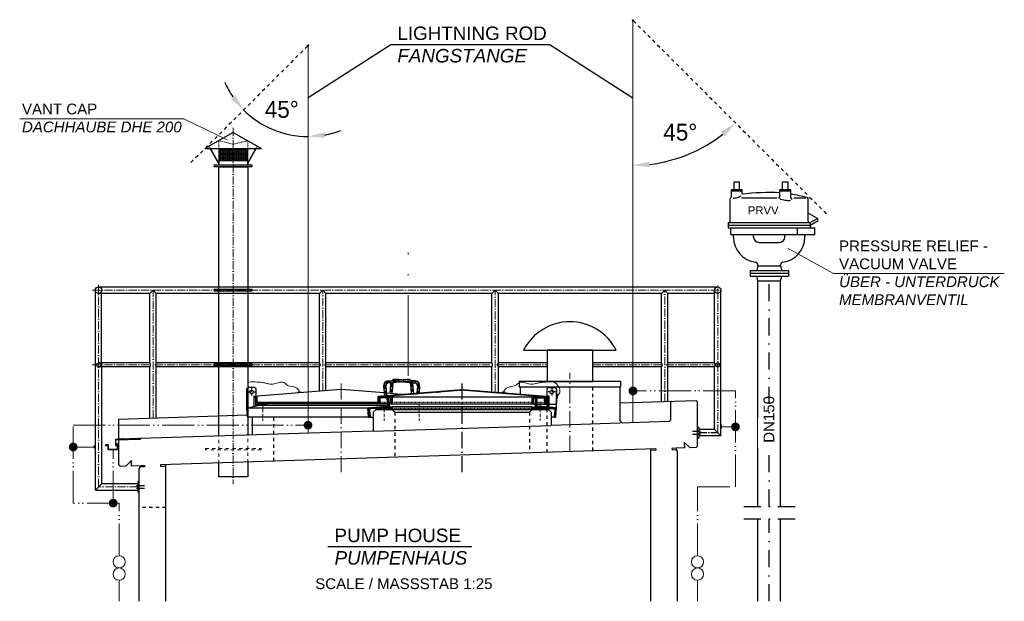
# Model space of a CAD drawing. Header units: millimetres. Extents: x 4747 to 1198744, y 17680 to 73179.
# Tile 267 of 377: x 15663 to 22975, y 68859 to 73179. Entities that reach past the tile are written whole.
import ezdxf

# ---------------------------------------------------------------- set-up
doc = ezdxf.new("R2010")
doc.units = ezdxf.units.MM
for name, pattern in [('ACAD_ISO05W100', [33, 24, -3, 0, -3, 0, -3]), ('ACAD_ISO10W100', [18, 12, -3, 0, -3]), ('DASHDOT', [25.4, 12.7, -6.35, 0, -6.35]), ('JIS_02_1.0', [2, 1, -1])]:
    doc.linetypes.add(name, pattern=pattern)
for name, color, linetype, lineweight in [('Bemaßung', 7, 'Continuous', 9), ('Beschriftung', 7, 'Continuous', 9), ('HO1N2-D50', 4, 'Continuous', 18), ('Mittellinien', 7, 'Continuous', 5), ('Trennstelle', 36, 'Continuous', 18), ('Verz. Rundstahl D_8mm', 6, 'ACAD_ISO05W100', 18)]:
    doc.layers.add(name, color=color, linetype=linetype, lineweight=lineweight)
doc.styles.add('LBB3.5M1000', font='isocp.shx', dxfattribs={"height": 3.5})
doc.dimstyles.new('DIN', dxfattribs={"dimtxt": 2.5, "dimasz": 2.5, "dimexe": 1.25, "dimexo": 0.625, "dimtad": 1, "dimtih": 1, "dimdec": 4, "dimdsep": 46, "dimlunit": 6, "dimtxsty": 'Standard', "dimcen": 2.5, "dimadec": 0, "dimazin": 0, "dimtfac": 1, "dimtdec": 4, "dimtmove": 0, "dimatfit": 3, "dimfxl": 0, "dimtvp": 1, "dimtolj": 1, "dimtzin": 0, "dimarcsym": 0})

# ---------------------------------------------------------------- blocks, each defined once
blk = doc.blocks.new('*D10')
at = {"layer": 'Bemaßung', "color": 0, "lineweight": -2, "transparency": 16777216}
blk.add_arc((20217.4, 73173.9), 1076.4, 276.6573, 308.3427, dxfattribs=at)
at = {"layer": 'Bemaßung', "color": 0, "transparency": 16777216}
for points in [[(20871.3, 72345.2), (20899, 72314.1), (20978.5, 72412.8)], [(20343.4, 72084), (20340.9, 72125.6), (20217.4, 72097.5)]]:
    blk.add_solid(points, dxfattribs=at)
at = {"layer": 'DEFPOINTS', "color": 0, "transparency": 16777216}
for p in [(20217.4, 73168.5), (20221.2, 73170.1), (20496, 72134.2), (21665.5, 71725.7), (20217.4, 70185.3)]:
    blk.add_point(p, dxfattribs=at)
at = {"layer": 'Bemaßung', "color": 0, "transparency": 16777216, "insert": (20568.8, 72343.2), "char_height": 125, "attachment_point": 5}
blk.add_mtext('\\A1;45°', dxfattribs=at)
blk = doc.blocks.new('*D11')
at = {"layer": 'Bemaßung', "color": 0, "lineweight": -2, "transparency": 16777216}
for start, end in [(203.7963, 214.39815), (225, 270), (280.60185, 291.2037)]:
    blk.add_arc((17804.2, 72987.4), 676.5, start, end, dxfattribs=at)
at = {"layer": 'Bemaßung', "color": 0, "transparency": 16777216}
for points in [[(17262, 72618.5), (17230, 72591.9), (17325.9, 72509)], [(17930.6, 72301.7), (17926.8, 72343.2), (17804.2, 72310.9)]]:
    blk.add_solid(points, dxfattribs=at)
at = {"layer": 'DEFPOINTS', "color": 0, "transparency": 16777216}
for p in [(17800.4, 72983.5), (17804.2, 72981.9), (17466, 72401.5), (16929.7, 72112.9), (17804.2, 70107.5)]:
    blk.add_point(p, dxfattribs=at)
at = {"layer": 'Bemaßung', "color": 0, "transparency": 16777216, "insert": (17609.2, 72512), "char_height": 125, "attachment_point": 5}
blk.add_mtext('\\A1;45°', dxfattribs=at)

msp = doc.modelspace()

# ---------------------------------------------------------------- hatches: boundary and pattern name
at = {"lineweight": 9}
h = msp.add_hatch(dxfattribs=at)
h.set_pattern_fill('NET', color=253, scale=3.010405)
h.set_pattern_definition([(0, (13898.244, 66900.891), (0, 9.558036), []), (90, (13898.244, 66900.891), (-9.558036, 6e-16), [])])
h.paths.add_polyline_path([(17356.10782, 72221.48431), (17142.00782, 72221.48431), (17142.00782, 72133.87604), (17356.10782, 72133.87604)])
h = msp.add_hatch()
h.set_pattern_fill('ANSI31', color=256)
h.set_pattern_definition([(45, (113211.0645, 124869.7124), (-2.24506403, 2.24506403), [])])
edge = h.paths.add_edge_path()
edge.add_line((18329.05782, 70374.56514), (18329.05782, 70336.87164))
edge.add_line((18329.05782, 70336.87164), (18324.05782, 70336.87164))
edge.add_line((18324.05782, 70336.87164), (18324.05782, 70374.94768))
edge.add_arc((18331.55782, 70374.94768), 7.5, 94.57392126, 180, ccw=False)
edge.add_line((18330.95973, 70382.42379), (18948.45973, 70431.82379))
edge.add_arc((18949.05782, 70424.34768), 7.5, 85.42607874, 94.57392126, ccw=False)
edge.add_line((18949.65591, 70431.82379), (19567.15591, 70382.42379))
edge.add_arc((19566.55782, 70374.94768), 7.5, 0, 85.42607874, ccw=False)
edge.add_line((19574.05782, 70374.94768), (19574.05782, 70336.87164))
edge.add_line((19574.05782, 70336.87164), (19569.05782, 70336.87164))
edge.add_line((19569.05782, 70336.87164), (19569.05782, 70374.56514))
edge.add_arc((19566.55782, 70374.56514), 2.5, 0, 85.389350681)
edge.add_line((19566.75878, 70377.05705), (18949.6607, 70426.82302))
edge.add_arc((18949.05782, 70419.34729), 7.5, 85.389350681, 94.610649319)
edge.add_line((18948.45494, 70426.82302), (18331.35686, 70377.05705))
edge.add_arc((18331.55782, 70374.56514), 2.5, 94.610649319, 180)
h = msp.add_hatch()
h.set_pattern_fill('ANSI31', color=256, angle=4.763641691)
h.set_pattern_definition([(49.7636417, (105918.2603, 132351.564), (-2.42375146, 2.05086662), [])])
edge = h.paths.add_edge_path()
edge.add_line((18397.41821, 70370.41489), (18402.89921, 70370.87164))
edge.add_line((18402.89921, 70370.87164), (18408.71239, 70301.11344))
edge.add_line((18408.71239, 70301.11344), (18271.18908, 70289.65316))
edge.add_arc((18272.10258, 70278.69116), 11, 94.763641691, 184.763641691)
edge.add_line((18261.14058, 70277.77766), (18264.87762, 70232.9331))
edge.add_arc((18259.39662, 70232.47635), 5.5, -85.236358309, 4.763641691, ccw=False)
edge.add_line((18259.85337, 70226.99535), (18254.37237, 70226.5386))
edge.add_line((18254.37237, 70226.5386), (18248.55919, 70296.2968))
edge.add_line((18248.55919, 70296.2968), (18386.0825, 70307.75708))
edge.add_arc((18385.169, 70318.71908), 11, 274.763641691, 364.763641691)
edge.add_line((18396.131, 70319.63258), (18392.39396, 70364.47714))
edge.add_arc((18397.87496, 70364.93389), 5.5, 94.763641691, 184.763641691, ccw=False)
h = msp.add_hatch()
h.set_pattern_fill('ANSI31', color=256, angle=90)
h.set_pattern_definition([(135, (111227.9217, 124869.7124), (-2.24506403, -2.24506403), [])])
edge = h.paths.add_edge_path()
edge.add_arc((18347.05782, 70362.37164), 8.5, 90, 176.37147033)
edge.add_line((18338.57486, 70362.90958), (18336.54198, 70330.85267))
edge.add_arc((18332.3005, 70331.12164), 4.25, 270, 356.37147033, ccw=False)
edge.add_line((18332.3005, 70326.87164), (18329.05782, 70326.87164))
edge.add_line((18329.05782, 70326.87164), (18329.05782, 70374.32164))
edge.add_arc((18331.60782, 70374.32164), 2.55, 90, 180, ccw=False)
edge.add_line((18331.60782, 70376.87164), (18426.50782, 70376.87164))
edge.add_arc((18426.50782, 70374.32164), 2.55, 0, 90, ccw=False)
edge.add_line((18429.05782, 70374.32164), (18429.05782, 70326.87164))
edge.add_line((18429.05782, 70326.87164), (18425.81513, 70326.87164))
edge.add_arc((18425.81513, 70331.12164), 4.25, 183.62852967, 270, ccw=False)
edge.add_line((18421.57365, 70330.85267), (18419.54078, 70362.90958))
edge.add_arc((18411.05782, 70362.37164), 8.5, 3.62852967, 90)
edge.add_line((18411.05782, 70370.87164), (18347.05782, 70370.87164))
h = msp.add_hatch()
h.set_pattern_fill('ANSI31', color=256, angle=90)
h.set_pattern_definition([(135, (112367.9217, 124869.7124), (-2.24506403, -2.24506403), [])])
edge = h.paths.add_edge_path()
edge.add_arc((19487.05782, 70362.37164), 8.5, 90, 176.37147033)
edge.add_line((19478.57486, 70362.90958), (19476.54198, 70330.85267))
edge.add_arc((19472.3005, 70331.12164), 4.25, 270, 356.37147033, ccw=False)
edge.add_line((19472.3005, 70326.87164), (19469.05782, 70326.87164))
edge.add_line((19469.05782, 70326.87164), (19469.05782, 70374.32164))
edge.add_arc((19471.60782, 70374.32164), 2.55, 90, 180, ccw=False)
edge.add_line((19471.60782, 70376.87164), (19566.50782, 70376.87164))
edge.add_arc((19566.50782, 70374.32164), 2.55, 0, 90, ccw=False)
edge.add_line((19569.05782, 70374.32164), (19569.05782, 70326.87164))
edge.add_line((19569.05782, 70326.87164), (19565.81513, 70326.87164))
edge.add_arc((19565.81513, 70331.12164), 4.25, 183.62852967, 270, ccw=False)
edge.add_line((19561.57365, 70330.85267), (19559.54078, 70362.90958))
edge.add_arc((19551.05782, 70362.37164), 8.5, 3.62852967, 90)
edge.add_line((19551.05782, 70370.87164), (19487.05782, 70370.87164))
h = msp.add_hatch()
h.set_pattern_fill('ANSI31', color=256, angle=-4.763641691)
h.set_pattern_definition([(40.2363583, (114986.073, 117101.0458), (-2.05086662, 2.42375146), [])])
edge = h.paths.add_edge_path()
edge.add_line((19500.69743, 70370.41489), (19495.21642, 70370.87164))
edge.add_line((19495.21642, 70370.87164), (19489.40324, 70301.11344))
edge.add_line((19489.40324, 70301.11344), (19626.92656, 70289.65316))
edge.add_arc((19626.01306, 70278.69116), 11, -4.763641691, 85.236358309, ccw=False)
edge.add_line((19636.97506, 70277.77766), (19633.23801, 70232.9331))
edge.add_arc((19638.71901, 70232.47635), 5.5, 175.236358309, 265.236358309)
edge.add_line((19638.26226, 70226.99535), (19643.74327, 70226.5386))
edge.add_line((19643.74327, 70226.5386), (19649.55645, 70296.2968))
edge.add_line((19649.55645, 70296.2968), (19512.03313, 70307.75708))
edge.add_arc((19512.94663, 70318.71908), 11, 175.236358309, 265.236358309, ccw=False)
edge.add_line((19501.98463, 70319.63258), (19505.72168, 70364.47714))
edge.add_arc((19500.24068, 70364.93389), 5.5, -4.763641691, 85.236358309)
h = msp.add_hatch()
h.set_pattern_fill('AR-SAND', color=256, scale=0.1)
h.set_pattern_definition([(37.5, (110769.336, 124861.6497), (-0.16000313, 4.89413237), [0, -3.8608, 0, -4.318, 0, -4.1275]), (7.5, (110769.336, 124861.65), (4.49523283, 7.168251), [0, -2.0828, 0, -3.4798, 0, -1.3335]), (327.5, (110766.212, 124861.6497), (7.9099237, 0.01437185), [0, -1.27, 0, -4.572, 0, -5.969]), (317.5, (110766.212, 124861.65), (7.63556452, 2.22929323), [0, -0.635, 0, -2.9972, 0, -3.429])])
h.paths.add_polyline_path([(18309.05782, 70282.80889), (18429.05782, 70282.80889), (18429.05782, 70302.80889), (18309.05782, 70292.80889)])
h = msp.add_hatch()
h.set_pattern_fill('AR-SAND', color=256, scale=0.1)
h.set_pattern_definition([(37.5, (111929.336, 124861.6497), (-0.16000313, 4.89413237), [0, -3.8608, 0, -4.318, 0, -4.1275]), (7.5, (111929.336, 124861.65), (4.49523283, 7.168251), [0, -2.0828, 0, -3.4798, 0, -1.3335]), (327.5, (111926.212, 124861.6497), (7.9099237, 0.01437185), [0, -1.27, 0, -4.572, 0, -5.969]), (317.5, (111926.212, 124861.65), (7.63556452, 2.22929323), [0, -0.635, 0, -2.9972, 0, -3.429])])
h.paths.add_polyline_path([(19469.05782, 70282.80889), (19589.05782, 70282.80889), (19589.05782, 70292.80889), (19469.05782, 70302.80889)])
at = {"layer": 'Verz. Rundstahl D_8mm', "ltscale": 10}
h = msp.add_hatch(color=256, dxfattribs=at)
h.dxf.hatch_style = 1
edge = h.paths.add_edge_path()
edge.add_arc((20217.35613, 70421.6506), 28.40085, 0, 360)
h = msp.add_hatch(color=256, dxfattribs=at)
h.dxf.hatch_style = 1
edge = h.paths.add_edge_path()
edge.add_arc((17804.21698, 70167.11405), 28.40085, 0, 360)
h = msp.add_hatch(color=256, dxfattribs=at)
h.dxf.hatch_style = 1
edge = h.paths.add_edge_path()
edge.add_arc((20978.83187, 70154.35804), 28.40085, 0, 360)
h = msp.add_hatch(color=256, dxfattribs=at)
h.dxf.hatch_style = 1
edge = h.paths.add_edge_path()
edge.add_arc((16059.98227, 70004.79295), 28.40085, 0, 360)
h = msp.add_hatch(color=256, dxfattribs=at)
h.dxf.hatch_style = 1
edge = h.paths.add_edge_path()
edge.add_arc((16357.06216, 69587.9353), 28.40085, 0, 360)

# ---------------------------------------------------------------- linework, layer by layer
at = {"linetype": 'JIS_02_1.0', "ltscale": 25}
for p, q in [((17800.36869, 72983.52353), (16929.74379, 72112.89863)), ((19579.05782, 69964.63851), (19579.05782, 70452.50331)), ((19919.05782, 69975.60735), (19919.05782, 70452.50331)), ((17549.05782, 69899.14805), (17549.05782, 70226.5386)), ((18449.05782, 70262.80889), (18449.05782, 69928.18323)), ((19449.05782, 70262.80889), (19449.05782, 69960.44454)), ((16749.05782, 69556.20936), (16549.05782, 69556.20936))]:
    msp.add_line(p, q, dxfattribs=at)
for p, q in [((18418.66287, 72992.81686), (17804.21698, 72598.80302)), ((19602.91024, 72992.81686), (18418.66287, 72992.81686)), ((19602.91024, 72992.81686), (20217.35613, 72598.80302)), ((17249.05782, 72341.90051), (17038.32947, 72221.48431)), ((17249.05782, 72341.90051), (17459.78616, 72221.48431)), ((17038.32947, 72221.48431), (17459.78616, 72221.48431)), ((17140.20157, 72113.29698), (17078.38024, 72221.48431)), ((17142.00782, 72113.66501), (17080.39679, 72221.48431)), ((17142.00782, 72221.48431), (17142.00782, 72101.06811)), ((17356.10782, 72101.06811), (17356.10782, 72221.48431)), ((17356.10782, 72113.66501), (17417.71885, 72221.48431)), ((17357.91406, 72113.29698), (17419.73539, 72221.48431)), ((17140.20157, 72113.29698), (17140.20157, 72101.06811)), ((17142.00782, 72133.87604), (17356.10782, 72133.87604)), ((17357.91406, 72113.29698), (17357.91406, 72101.06811)), ((20969.05842, 71975.20736), (21009.05812, 71975.20736)), ((20969.05842, 71915.20736), (20969.05842, 71975.20736)), ((21009.05812, 71915.20736), (21009.05812, 71975.20736)), ((21329.05762, 71975.20736), (21369.05812, 71975.20736)), ((21329.05762, 71915.20736), (21329.05762, 71975.20736)), ((21369.05812, 71915.20736), (21369.05812, 71975.20736)), ((21029.05842, 71915.20736), (20949.05882, 71915.20736)), ((20949.05882, 71859.05266), (20949.05882, 71915.20736)), ((21029.05842, 71905.20766), (20949.05882, 71905.20766)), ((21029.05842, 71882.46166), (21029.05842, 71915.20736)), ((21309.05812, 71867.02966), (21309.05812, 71915.20736)), ((21389.05762, 71915.20736), (21309.05812, 71915.20736)), ((21389.05762, 71905.20766), (21309.05812, 71905.20766)), ((21389.05762, 71858.62896), (21389.05762, 71915.20736)), ((20939.05842, 71682.70816), (20939.05842, 71848.36366)), ((21022.23862, 71855.20816), (21284.91342, 71855.20816)), ((21411.39782, 71855.20816), (21499.96842, 71855.20816)), ((21519.05742, 71682.70816), (21519.05742, 71848.36366)), ((21587.09812, 71703.33166), (21519.05742, 71742.61516)), ((20924.05842, 71672.70836), (20924.05842, 71632.70866)), ((20924.05842, 71672.70836), (21534.05742, 71672.70836)), ((21534.05742, 71672.70836), (21587.09812, 71703.33166)), ((21534.05742, 71652.70816), (21593.59312, 71687.08136)), ((21534.05742, 71672.70836), (21534.05742, 71632.70866)), ((21593.59312, 71687.08136), (21587.09812, 71703.33166)), ((20924.05842, 71652.70816), (21534.05742, 71652.70816)), ((20924.05842, 71632.70866), (21567.39942, 71632.70866)), ((20944.05862, 71582.70836), (20944.05862, 71632.70866)), ((21436.62862, 71632.70866), (21436.62862, 71582.70836)), ((21567.39942, 71582.70836), (21567.39942, 71632.70866)), ((20944.05862, 71582.70836), (21567.39942, 71582.70836)), ((20963.50842, 71564.20896), (20963.50842, 71572.70866)), ((21113.50842, 71564.20896), (21113.50842, 71582.70836)), ((21152.50842, 71525.20896), (21305.60742, 71525.20896)), ((21344.60742, 71564.20896), (21344.60742, 71582.70836)), ((21494.60742, 71564.20896), (21494.60742, 71572.70866)), ((21086.55862, 71317.20916), (21086.55782, 71273.20966)), ((21086.55862, 71317.20916), (21371.55782, 71317.20916)), ((21144.90782, 71350.20916), (21136.06542, 71317.20916)), ((21144.90782, 71350.20916), (21144.90782, 71357.03936)), ((21144.90782, 71350.20916), (21313.20782, 71350.20916)), ((21313.20782, 71350.20916), (21313.20782, 71357.03936)), ((21313.20782, 71350.20916), (21322.04962, 71317.20916)), ((21371.55782, 71317.20916), (21371.55712, 71273.20966)), ((21086.55782, 71295.20936), (21371.55712, 71295.20936)), ((21086.55782, 71273.20966), (21371.55712, 71273.20966)), ((21144.90782, 71240.20966), (21136.06542, 71273.20966)), ((21144.90782, 71240.20966), (21313.20782, 71240.20966)), ((21313.20782, 71240.20966), (21322.04962, 71273.20966)), ((16224.66857, 69685.14102), (16224.66857, 71169.85974)), ((16248.81857, 71194.00974), (20846.58261, 71194.00974)), ((16271.42379, 70629.80974), (16271.42379, 71169.85974)), ((16629.16705, 71145.70974), (16653.31705, 71169.85974)), ((16653.31705, 71169.85974), (16677.46705, 71145.70974)), ((17889.16705, 71145.70974), (17913.31705, 71169.85974)), ((17913.31705, 71169.85974), (17937.46705, 71145.70974)), ((19169.16705, 71145.70974), (19193.31705, 71169.85974)), ((19193.31705, 71169.85974), (19217.46705, 71145.70974)), ((20429.16705, 71145.70974), (20453.31705, 71169.85974)), ((20453.31705, 71169.85974), (20477.46705, 71145.70974)), ((20822.43261, 70629.80974), (20822.43261, 71169.85974)), ((20870.73261, 70087.30922), (20870.73261, 71169.85974)), ((16629.16705, 71145.70974), (16248.81857, 71145.70974)), ((16629.16705, 70629.80974), (16629.16705, 71145.70974)), ((17889.16705, 71145.70974), (16677.46705, 71145.70974)), ((16677.46705, 70629.80974), (16677.46705, 71145.70974)), ((17889.16705, 70629.80974), (17889.16705, 71145.70974)), ((19169.16705, 71145.70974), (17937.46705, 71145.70974)), ((17937.46705, 70629.80974), (17937.46705, 71145.70974)), ((19169.16705, 70629.80974), (19169.16705, 71145.70974)), ((20429.16705, 71145.70974), (19217.46705, 71145.70974)), ((19217.46705, 70629.80974), (19217.46705, 71145.70974)), ((20429.16705, 70629.80974), (20429.16705, 71145.70974)), ((20822.43261, 71145.70974), (20477.46705, 71145.70974)), ((20477.46705, 70629.80974), (20477.46705, 71145.70974)), ((19404.47806, 70723.42173), (20093.63758, 70723.42173)), ((16629.16705, 70629.80974), (16249.85167, 70629.80974)), ((16629.16705, 70599.90974), (16249.85167, 70599.90974)), ((16272.96857, 69733.44102), (16272.96857, 70599.90974)), ((16629.16705, 70219.65327), (16629.16705, 70599.90974)), ((17889.16705, 70629.80974), (16677.46705, 70629.80974)), ((17889.16705, 70599.90974), (16677.46705, 70599.90974)), ((16677.46705, 70221.21149), (16677.46705, 70599.90974)), ((17889.16705, 70419.08038), (17889.16705, 70599.90974)), ((19169.16705, 70629.80974), (17937.46705, 70629.80974)), ((19169.16705, 70599.90974), (17937.46705, 70599.90974)), ((17937.46705, 70422.94438), (17937.46705, 70599.90974)), ((19169.16705, 70414.2629), (19169.16705, 70599.90974)), ((19579.05782, 70629.80974), (19217.46705, 70629.80974)), ((19579.05782, 70599.90974), (19217.46705, 70599.90974)), ((19217.46705, 70410.3989), (19217.46705, 70599.90974)), ((20429.16705, 70629.80974), (19919.05782, 70629.80974)), ((20429.16705, 70599.90974), (19919.05782, 70599.90974)), ((20429.16705, 70342.24623), (20429.16705, 70599.90974)), ((20822.43261, 70629.80974), (20477.46705, 70629.80974)), ((20822.43261, 70599.90974), (20477.46705, 70599.90974)), ((20477.46705, 70343.80445), (20477.46705, 70599.90974)), ((20822.43261, 70135.60922), (20822.43261, 70599.90974)), ((18398.35616, 70496.16056), (18541.89756, 70507.64387)), ((18543.17348, 70491.69482), (18399.63208, 70480.21151)), ((18543.17348, 70491.69482), (18399.63208, 70480.21151)), ((18499.05782, 70504.21669), (18456.21807, 70507.64387)), ((18599.75947, 70496.16056), (18568.70868, 70498.64462)), ((17349.05782, 70436.87164), (17359.05782, 70446.87164)), ((17349.05782, 70296.33835), (17349.05782, 70436.87164)), ((17409.05782, 70446.87164), (17359.05782, 70446.87164)), ((17409.05782, 70446.87164), (17419.05782, 70436.87164)), ((17419.05782, 70310.9631), (17419.05782, 70436.87164)), ((18048.45973, 70431.82379), (17430.95973, 70382.42379)), ((18369.43467, 70406.24149), (18049.65591, 70431.82379)), ((18365.34164, 70457.40438), (18371.08329, 70385.63368)), ((18381.29068, 70458.6803), (18387.03234, 70386.9096)), ((18417.4619, 70474.62935), (18411.72024, 70402.85865)), ((18433.41094, 70473.35342), (18427.66928, 70401.58272)), ((18499.05782, 70488.16557), (18561.17509, 70483.19619)), ((18499.05782, 70488.16557), (18561.17509, 70483.19619)), ((18564.70469, 70473.35342), (18570.44635, 70401.58272)), ((18579.35649, 70481.74168), (18598.48355, 70480.21151)), ((18579.35649, 70481.74168), (18598.48355, 70480.21151)), ((18580.65374, 70474.62935), (18586.3954, 70402.85865)), ((18616.82495, 70458.6803), (18612.52646, 70404.94913)), ((18632.774, 70457.40438), (18628.68096, 70406.24149)), ((19379.05782, 70452.50331), (19379.05782, 70397.47164)), ((19589.05782, 70446.87164), (19579.05782, 70436.87164)), ((19579.05782, 70302.17169), (19579.05782, 70436.87164)), ((19589.05782, 70446.87164), (19639.05782, 70446.87164)), ((19649.05782, 70436.87164), (19639.05782, 70446.87164)), ((19649.05782, 70296.33835), (19649.05782, 70436.87164)), ((20119.05782, 70452.50331), (20119.05782, 70202.80889)), ((17413.05782, 70371.87164), (17403.05782, 70371.87164)), ((17419.05782, 70370.87164), (17424.05782, 70370.87164)), ((17424.05782, 70374.94768), (17424.05782, 70336.87164)), ((18426.50782, 70376.87164), (19471.60782, 70376.87164)), ((19579.05782, 70370.87164), (19574.05782, 70370.87164)), ((19585.05782, 70371.87164), (19595.05782, 70371.87164)), ((20119.05782, 70332.2417), (20686.58714, 70350.55094)), ((20506.77429, 70344.74994), (20496.58261, 70334.55827)), ((20686.58714, 70350.55094), (20696.58261, 70340.55547)), ((17348.55919, 70296.2968), (17495.52775, 70326.87164)), ((17348.55919, 70296.2968), (18248.55919, 70296.2968)), ((17354.37237, 70226.5386), (17348.55919, 70296.2968)), ((17424.05782, 70336.87164), (18324.05782, 70336.87164)), ((17429.05782, 70336.87164), (17429.05782, 70326.87164)), ((18395.52775, 70326.87164), (17429.05782, 70326.87164)), ((17429.05782, 70326.87164), (17432.3005, 70326.87164)), ((18387.51442, 70312.21095), (17440.44088, 70312.21095)), ((18309.05782, 70282.80889), (18289.05782, 70262.80889)), ((18309.05782, 70282.80889), (19589.05782, 70282.80889)), ((18406.56588, 70326.87164), (19478.74273, 70326.87164)), ((18429.05782, 70282.80889), (18449.05782, 70262.80889)), ((19469.05782, 70282.80889), (19449.05782, 70262.80889)), ((19502.58789, 70326.87164), (19569.05782, 70326.87164)), ((19589.05782, 70282.80889), (19609.05782, 70262.80889)), ((20496.58261, 70334.55827), (20496.58261, 70204.34311)), ((20696.58261, 70010.69652), (20696.58261, 70340.55547)), ((16398.81857, 70212.22192), (17353.00016, 70243.00507)), ((16398.81857, 70065.14545), (16398.81857, 70212.22192)), ((18254.37237, 70226.5386), (17354.37237, 70226.5386)), ((17389.05782, 70226.5386), (17389.05782, 70093.05794)), ((18254.37237, 70226.5386), (18289.05782, 70226.5386)), ((18289.05782, 70262.80889), (18289.05782, 70123.12547)), ((18449.05782, 70262.80889), (19449.05782, 70262.80889)), ((19609.05782, 70262.80889), (19609.05782, 70165.7104)), ((19643.74327, 70226.5386), (19609.05782, 70226.5386)), ((20119.05782, 70202.80889), (20139.05782, 70182.80889)), ((20496.58261, 70204.34311), (20486.24925, 70194.00974)), ((18289.05782, 70123.12547), (19609.05782, 70165.7104)), ((20486.24925, 70194.00974), (19609.05782, 70165.7104)), ((20696.58261, 70151.45922), (20706.58261, 70151.45922)), ((20706.58261, 70151.45922), (20706.58261, 70071.45922)), ((20822.43261, 70135.60922), (20706.58261, 70135.60922)), ((20822.43261, 70135.60922), (20870.73261, 70087.30922)), ((16398.81857, 70052.13868), (16408.49093, 70062.45593)), ((16398.81857, 70052.13868), (16398.81857, 70062.14389)), ((18289.05782, 70123.12547), (16402.68691, 70062.26868)), ((16428.5818, 70063.10409), (16428.48506, 70066.10253)), ((16430.19396, 70059.65162), (16429.87134, 70069.65173)), ((16431.58024, 70063.20082), (16431.4835, 70066.19926)), ((16490.08387, 70065.08822), (16489.98713, 70068.08666)), ((16491.69603, 70061.63575), (16491.37341, 70071.63586)), ((16493.08231, 70065.18496), (16492.98557, 70068.1834)), ((16549.40303, 70067.00194), (16549.3063, 70070.00038)), ((16551.01519, 70063.54947), (16550.69257, 70073.54958)), ((16552.40147, 70067.09867), (16552.30474, 70070.09711)), ((20706.58261, 70071.45922), (20696.58261, 70071.45922)), ((20870.73261, 70087.30922), (20706.58261, 70087.30922)), ((16398.81857, 69872.04504), (16398.81857, 70052.13868)), ((20387.06626, 69990.70591), (16708.97982, 69872.04604)), ((20349.05782, 68858.61011), (20349.05782, 69989.47971)), ((20387.3887, 69980.71111), (20349.05782, 69979.47451)), ((20387.06626, 69990.70591), (20387.3887, 69980.71111)), ((20536.98826, 69995.54259), (20507.00386, 69994.57526)), ((20507.00386, 69994.57526), (20507.3263, 69984.58046)), ((20507.3263, 69984.58046), (20537.3107, 69985.54779)), ((20601.95446, 69997.63849), (20536.98826, 69995.54259)), ((20536.98826, 69995.54259), (20537.3107, 69985.54779)), ((20549.05782, 69974.53494), (20537.3107, 69985.54779)), ((20601.95446, 69997.63849), (20600.66468, 70037.61769)), ((20600.66468, 70037.61769), (20641.93366, 69998.92827)), ((20686.91026, 70000.37927), (20641.93366, 69998.92827)), ((20696.58261, 70010.69652), (20686.91026, 70000.37927)), ((20549.05782, 68858.61011), (20549.05782, 69974.53494)), ((16398.81857, 69872.04504), (16409.13582, 69862.37268)), ((16409.13582, 69862.37268), (16454.11242, 69863.82368)), ((16492.80184, 69905.09267), (16454.11242, 69863.82368)), ((16494.09162, 69865.11347), (16492.80184, 69905.09267)), ((16494.09162, 69865.11347), (16559.05782, 69867.20936)), ((16549.05782, 69846.20388), (16559.38026, 69857.21456)), ((16549.05782, 68858.61011), (16549.05782, 69846.20388)), ((16559.05782, 69867.20936), (16589.04222, 69868.1767)), ((16559.05782, 69867.20936), (16559.38026, 69857.21456)), ((16589.36466, 69858.1819), (16559.38026, 69857.21456)), ((16589.04222, 69868.1767), (16589.36466, 69858.1819)), ((16708.97982, 69872.04604), (16709.30226, 69862.05124)), ((16709.30226, 69862.05124), (16749.05782, 69863.33381)), ((16749.05782, 68858.61011), (16749.05782, 69873.33901)), ((16272.96857, 69733.44102), (16224.66857, 69685.14102)), ((16272.96857, 69733.44102), (16539.05782, 69733.44102)), ((16549.05782, 69749.29102), (16539.05782, 69749.29102)), ((16539.05782, 69749.29102), (16539.05782, 69669.29102)), ((16224.66857, 69685.14102), (16539.05782, 69685.14102)), ((16549.05782, 69669.29102), (16539.05782, 69669.29102)), ((21144.90782, 68858.61011), (21144.90782, 69470.74509)), ((21313.20782, 68858.61011), (21313.20782, 69470.74509)), ((19021.89317, 69262.39812), (17952.1632, 69262.39812))]:
    msp.add_line(p, q)
at = {"linetype": 'ACAD_ISO10W100', "lineweight": 18, "ltscale": 5}
msp.add_line((17249.05782, 72375.41861), (17249.05782, 69729.21395), dxfattribs=at)
at = {"linetype": 'JIS_02_1.0', "lineweight": 18, "ltscale": 5}
for p, q in [((17142.00782, 72221.48431), (17142.00782, 72280.72908)), ((17142.00782, 72280.72908), (17249.05782, 72253.46017)), ((17249.05782, 72253.46017), (17356.10782, 72280.72908)), ((17356.10782, 72221.48431), (17356.10782, 72280.72908)), ((17041.9105, 72221.48431), (17041.02901, 72223.02691)), ((17069.40307, 72237.19436), (17041.9105, 72221.48431)), ((17078.38024, 72221.48431), (17069.33312, 72237.15438)), ((17080.39679, 72221.48431), (17070.04175, 72239.60562)), ((17417.71885, 72221.48431), (17428.07388, 72239.60562)), ((17419.73539, 72221.48431), (17428.78251, 72237.15438)), ((17428.71256, 72237.19436), (17456.20514, 72221.48431)), ((17456.20514, 72221.48431), (17457.08662, 72223.02691))]:
    msp.add_line(p, q, dxfattribs=at)
at = {"linetype": 'Continuous', "ltscale": 10}
for p, q in [((21144.90782, 69563.45244), (21144.90782, 71240.20966)), ((21313.20782, 69563.45244), (21313.20782, 71240.20966))]:
    msp.add_line(p, q, dxfattribs=at)
at = {"linetype": 'DASHDOT', "ltscale": 10}
for p, q in [((21229.05782, 69563.45244), (21229.05782, 71295.20936)), ((21039.74063, 69563.45244), (21421.65398, 69563.45244)), ((21039.74063, 69470.74509), (21421.65398, 69470.74509)), ((21229.05782, 68858.61011), (21229.05782, 69470.74509))]:
    msp.add_line(p, q, dxfattribs=at)
at = {"linetype": 'ACAD_ISO10W100', "ltscale": 2}
for p, q in [((18398.99412, 70488.18604), (18542.53552, 70499.66935)), ((17384.05782, 70440.76427), (17384.05782, 70387.97902)), ((18373.31616, 70458.04234), (18379.05782, 70386.27164)), ((18425.43642, 70473.99139), (18419.69476, 70402.22069)), ((18572.67922, 70473.99139), (18578.42087, 70402.22069)), ((18599.12151, 70488.18604), (18575.77287, 70490.05393)), ((18624.79947, 70458.04234), (18620.60371, 70405.59531)), ((19614.05782, 70440.76427), (19614.05782, 70387.97902)), ((17357.66519, 70414.37164), (17410.45044, 70414.37164)), ((19640.45044, 70414.37164), (19587.66519, 70414.37164))]:
    msp.add_line(p, q, dxfattribs=at)
at = {"linetype": 'ACAD_ISO10W100', "ltscale": 10}
msp.add_line((18949.05782, 69817.35932), (18949.05782, 70478.80889), dxfattribs=at)
at = {"linetype": 'JIS_02_1.0', "ltscale": 2.5}
for p, q in [((19574.05782, 70370.87164), (19551.05782, 70370.87164)), ((19491.04976, 70320.87164), (19502.08789, 70320.87164))]:
    msp.add_line(p, q, dxfattribs=at)
at = {"linetype": 'JIS_02_1.0', "ltscale": 5}
for p, q in [((18309.05782, 70292.80889), (19589.05782, 70292.80889)), ((18329.05782, 70336.87164), (19569.05782, 70336.87164))]:
    msp.add_line(p, q, dxfattribs=at)
at = {"linetype": 'JIS_02_1.0', "lineweight": 18, "ltscale": 25}
for p, q in [((17142.00782, 69882.78996), (17142.00782, 70082.89401)), ((17356.21179, 69889.70046), (17356.10782, 70089.80116))]:
    msp.add_line(p, q, dxfattribs=at)
at = {"linetype": 'ACAD_ISO10W100', "ltscale": 5}
for p, q in [((20659.44386, 70121.45922), (20718.50501, 70121.45922)), ((20659.44386, 70101.45922), (20718.50501, 70101.45922)), ((20706.58261, 70111.45922), (20846.58261, 70111.45922)), ((16530.07891, 69719.29102), (16589.14006, 69719.29102)), ((16530.07891, 69699.29102), (16589.14006, 69699.29102))]:
    msp.add_line(p, q, dxfattribs=at)
for points in [[(17110.57919, 72101.06811), (17387.53644, 72101.06811), (17387.53644, 72086.01609), (17110.57919, 72086.01609), (17110.57919, 72101.06811)], [(17142.00782, 71177.38575), (17142.00782, 72086.01609), (17356.10782, 72086.01609), (17356.10782, 71177.38575)], [(17110.57919, 71177.38575), (17387.53644, 71177.38575), (17387.53644, 71162.33373), (17110.57919, 71162.33373), (17110.57919, 71177.38575)], [(17142.00782, 70622.38575), (17142.00782, 71162.33373)], [(17356.10782, 71162.33373), (17356.10782, 70622.38575)], [(17110.57919, 70622.38575), (17387.53644, 70622.38575), (17387.53644, 70607.33373), (17110.57919, 70607.33373), (17110.57919, 70622.38575)], [(17142.00782, 70082.89401), (17142.00782, 70607.33373)], [(17356.10782, 70607.33373), (17356.10782, 70089.80116)], [(17403.05782, 70307.63451), (17403.05782, 70381.87164), (17413.05782, 70381.87164), (17413.05782, 70309.71488)], [(18499.05782, 70395.87164), (18385.58918, 70404.94913)], [(19478.74273, 70360.7524), (19489.88685, 70370.87164), (19551.05782, 70370.87164)], [(19491.04976, 70320.87164), (19478.74273, 70320.87164), (19478.74273, 70360.7524)], [(17419.05782, 70320.87164), (17466.68667, 70320.87164)], [(19579.05782, 70320.87164), (19502.08789, 70320.87164)], [(16377.59759, 70019.30281), (16377.59759, 70058.45771), (16559.1537, 70064.31495), (16559.05697, 70067.31339), (16375.01744, 70061.37603), (16375.01744, 70016.60281), (16380.66716, 70016.62356), (16385.30425, 70025.30281), (16382.60425, 70025.30281), (16379.10425, 70019.30281), (16377.59525, 70019.30281)], [(17356.21179, 69889.70046), (17356.10782, 69782.78996), (17142.00782, 69782.78996), (17142.00782, 69882.78996)]]:
    msp.add_lwpolyline(points)
for points in [[(19579.05782, 70492.76261), (19919.05782, 70492.76261), (19919.05782, 70723.42173), (19579.05782, 70723.42173)], [(19371.94996, 70452.50331), (20126.16567, 70452.50331), (20126.16567, 70492.76261), (19371.94996, 70492.76261)], [(19585.05782, 70301.67169), (19595.05782, 70300.83835), (19595.05782, 70381.87164), (19585.05782, 70381.87164)], [(18309.05782, 70282.80889), (18429.05782, 70282.80889), (18429.05782, 70302.80889), (18309.05782, 70292.80889)], [(18429.05782, 70282.80889), (19469.05782, 70282.80889), (19469.05782, 70302.80889), (18429.05782, 70302.80889)], [(19589.05782, 70282.80889), (19469.05782, 70282.80889), (19469.05782, 70302.80889), (19589.05782, 70292.80889)], [(16387.99975, 69986.32526), (16319.39975, 69986.32526), (16319.39975, 70021.32526), (16301.99975, 70021.32526), (16301.99975, 70010.62526), (16302.69975, 70010.62526), (16302.69975, 70020.62526), (16318.69975, 70020.62526), (16318.69975, 69985.62526), (16388.69975, 69985.62526), (16388.69975, 70028.32526), (16377.99975, 70028.32526), (16377.99975, 70019.62526), (16378.69975, 70019.62526), (16378.69975, 70027.62526), (16387.99975, 70027.62526)]]:
    msp.add_lwpolyline(points, close=True)
for points in [[(18329.05782, 70374.56514), (18329.05782, 70336.87164), (18324.05782, 70336.87164), (18324.05782, 70374.94768, -0.3910205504), (18330.95973, 70382.42379), (18948.45973, 70431.82379, -0.039936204), (18949.65591, 70431.82379), (19567.15591, 70382.42379, -0.3910205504), (19574.05782, 70374.94768), (19574.05782, 70336.87164), (19569.05782, 70336.87164), (19569.05782, 70374.56514, 0.3908358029), (19566.75878, 70377.05705), (18949.6607, 70426.82302, 0.0402572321), (18948.45494, 70426.82302), (18331.35686, 70377.05705, 0.3908358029)], [(18397.41821, 70370.41489), (18402.89921, 70370.87164), (18408.71239, 70301.11344), (18271.18908, 70289.65316, 0.4142135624), (18261.14058, 70277.77766), (18264.87762, 70232.9331, -0.4142135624), (18259.85337, 70226.99535), (18254.37237, 70226.5386), (18248.55919, 70296.2968), (18386.0825, 70307.75708, 0.4142135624), (18396.131, 70319.63258), (18392.39396, 70364.47714, -0.4142135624)], [(18347.05782, 70370.87164, 0.3957840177), (18338.57486, 70362.90958), (18336.54198, 70330.85267, -0.3957840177), (18332.3005, 70326.87164), (18329.05782, 70326.87164), (18329.05782, 70374.32164, -0.4142135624), (18331.60782, 70376.87164), (18426.50782, 70376.87164, -0.4142135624), (18429.05782, 70374.32164), (18429.05782, 70326.87164), (18425.81513, 70326.87164, -0.3957840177), (18421.57365, 70330.85267), (18419.54078, 70362.90958, 0.3957840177), (18411.05782, 70370.87164)], [(19487.05782, 70370.87164, 0.3957840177), (19478.57486, 70362.90958), (19476.54198, 70330.85267, -0.3957840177), (19472.3005, 70326.87164), (19469.05782, 70326.87164), (19469.05782, 70374.32164, -0.4142135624), (19471.60782, 70376.87164), (19566.50782, 70376.87164, -0.4142135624), (19569.05782, 70374.32164), (19569.05782, 70326.87164), (19565.81513, 70326.87164, -0.3957840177), (19561.57365, 70330.85267), (19559.54078, 70362.90958, 0.3957840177), (19551.05782, 70370.87164)], [(19500.69743, 70370.41489), (19495.21642, 70370.87164), (19489.40324, 70301.11344), (19626.92656, 70289.65316, -0.4142135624), (19636.97506, 70277.77766), (19633.23801, 70232.9331, 0.4142135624), (19638.26226, 70226.99535), (19643.74327, 70226.5386), (19649.55645, 70296.2968), (19512.03313, 70307.75708, -0.4142135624), (19501.98463, 70319.63258), (19505.72168, 70364.47714, 0.4142135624)]]:
    msp.add_lwpolyline(points, format="xyb", close=True)
at = {"linetype": 'JIS_02_1.0', "ltscale": 2.5}
msp.add_lwpolyline([(19579.05782, 70364.87887), (19579.05782, 70364.87887), (19579.05782, 70436.87164), (19589.05782, 70446.87164), (19639.05782, 70446.87164), (19649.05782, 70436.87164), (19649.05782, 70330.87164), (19639.05782, 70320.87164), (19579.05782, 70320.87164)], dxfattribs=at)
at = {"linetype": 'JIS_02_1.0', "lineweight": 18, "ltscale": 25}
msp.add_lwpolyline([(17456.10782, 69984.52169), (17042.00782, 69984.52169), (17042.00782, 69994.52169), (17456.10782, 69994.52169)], close=True, dxfattribs=at)
for centre, radius in [((16248.81857, 71169.85974), 24.15), ((20846.58261, 71169.85974), 24.15), ((16248.81857, 70614.85974), 14.95), ((20846.58261, 70614.85974), 14.95), ((17384.05782, 70414.37164), 13.5), ((19614.05782, 70414.37164), 13.5)]:
    msp.add_circle(centre, radius)
for centre, radius, start, end in [((20949.05857, 71848.36387), 9.99997, 110.876047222, 180), ((21149.05807, 71323.95926), 571.24857, 110.494002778, 110.876047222), ((21296.841, 71867.02991), 12.21697, 280.415127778, 0), ((21402.41973, 71858.62893), 13.36197, 180, 257.127755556), ((21509.05717, 71848.36387), 9.99997, 0, 69.123952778), ((20929.05862, 71682.70837), 9.99997, 270, 0), ((21529.05712, 71682.70837), 9.99997, 180, 270), ((20953.50856, 71572.70864), 9.99998, 0, 90), ((21152.50806, 71564.20856), 188.99953, 180, 262.4115), ((21152.50806, 71564.20856), 38.9999, 180, 270), ((21305.60768, 71564.20856), 38.9999, 270, 0), ((21305.60768, 71564.20856), 188.99953, 277.5885, 0), ((21504.60718, 71572.70864), 9.99998, 90, 180), ((21124.90813, 71357.03949), 19.99995, 0, 82.4115), ((21333.20761, 71357.03949), 19.99995, 97.5885, 180), ((19749.05782, 70548.77039), 386.31374, 26.878315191, 153.121684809), ((16291.93486, 70614.85974), 24.15, 141.753380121, 218.246619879), ((16610.20076, 70614.85974), 24.15, 321.753380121, 38.246619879), ((16696.43334, 70614.85974), 24.15, 141.753380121, 218.246619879), ((17870.20076, 70614.85974), 24.15, 321.753380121, 38.246619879), ((17956.43334, 70614.85974), 24.15, 141.753380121, 218.246619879), ((19150.20076, 70614.85974), 24.15, 321.753380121, 38.246619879), ((19236.43334, 70614.85974), 24.15, 141.753380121, 218.246619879), ((20410.20076, 70614.85974), 24.15, 321.753380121, 38.246619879), ((20496.43334, 70614.85974), 24.15, 141.753380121, 218.246619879), ((20803.46633, 70614.85974), 24.15, 321.753380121, 38.246619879), ((18401.22699, 70460.27521), 36, 94.57392126, 184.57392126), ((18453.34725, 70471.75852), 36, 85.42607874, 131.682946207), ((18434.40776, 70473.27368), 20, 85.42607874, 87.160294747), ((18544.76839, 70471.75852), 36, 4.57392126, 94.57392126), ((18544.76839, 70471.75852), 20, 4.57392126, 94.57392126), ((18563.70788, 70473.27368), 20, 92.839705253, 94.57392126), ((18596.88865, 70460.27521), 36, 355.42607874, 85.42607874), ((18049.05782, 70419.34729), 7.5, 85.389350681, 94.610649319), ((18049.05782, 70424.34768), 7.5, 85.42607874, 94.57392126), ((18401.22699, 70460.27521), 20, 94.57392126, 184.57392126), ((18453.34725, 70471.75852), 36, 163.900279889, 175.42607874), ((18453.34725, 70471.75852), 20, 145.118324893, 175.42607874), ((18596.88865, 70460.27521), 20, 355.42607874, 85.42607874), ((17431.55782, 70374.94768), 7.5, 94.57392126, 180)]:
    msp.add_arc(centre, radius, start, end)
at = {"linetype": 'ACAD_ISO10W100', "ltscale": 2}
for centre, start, end in [((18544.76839, 70471.75852), 4.57392126, 94.57392126), ((18401.22699, 70460.27521), 94.57392126, 184.57392126), ((18453.34725, 70471.75852), 157.578820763, 175.42607874), ((18596.88865, 70460.27521), 355.42607874, 85.42607874)]:
    msp.add_arc(centre, 28, start, end, dxfattribs=at)
for centre, major_axis, ratio, start_param, end_param in [((21239.05807, 71323.95926), (-999.68604, 0), 0.5714279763, 4.6423097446, 4.9240310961), ((21211.61728, 71323.95926), (-844.69073, 0), 0.6762813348, 4.3480332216, 4.5007468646), ((20989.05847, 71870.7574), (39.9999, 11.70447), 0.2951871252, 3.8316477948, 5.5797715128), ((21347.81487, 71844.18396), (39.2529, -5.73399), 0.1368344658, 3.1415926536, 6.2831853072)]:
    msp.add_ellipse(centre, major_axis=major_axis, ratio=ratio, start_param=start_param, end_param=end_param)
at = {"layer": 'Bemaßung', "lineweight": 9}
for p in [(15662.79568, 72443.38022), (17203.98414, 72285.70566)]:
    msp.add_line(p, (16881.10261, 72443.38022), dxfattribs=at)
at = {"layer": 'Beschriftung'}
for q in [(21369.13344, 71479.92027), (22975.13046, 71293.6238)]:
    msp.add_line((21707.19646, 71293.6238), q, dxfattribs=at)
at = {"layer": 'HO1N2-D50', "linetype": 'Continuous'}
for p, q in [((17754.66196, 70414.96776), (17724.7575, 70412.5754)), ((19243.45368, 70414.96776), (19273.35814, 70412.5754)), ((19655.7173, 70398.60938), (19655.7173, 70368.60938))]:
    msp.add_line(p, q, dxfattribs=at)
msp.add_open_spline([(17356.10782, 70479.54389), (17359.52758, 70482.04152), (17379.91876, 70493.72963), (17414.73768, 70487.64592), (17453.25378, 70485.78076), (17481.61321, 70481.64547), (17515.32216, 70472.99615), (17553.4987, 70469.03992), (17587.62751, 70486.24155), (17627.7695, 70489.95523), (17651.70922, 70457.1759), (17684.92229, 70454.19619), (17712.60928, 70449.02683), (17728.968, 70435.56943), (17738.4176, 70422.4048), (17739.3918, 70415.6037), (17739.65485, 70413.76723)], degree=3, knots=[109.3881882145, 109.3881882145, 109.3881882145, 109.3881882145, 122.2825601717, 181.9808329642, 204.7361253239, 239.5629139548, 267.0940708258, 309.991871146, 349.6007435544, 381.5392615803, 420.0322184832, 457.3361990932, 477.2741884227, 503.755420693, 518.6958622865, 524.2225226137, 524.2225226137, 524.2225226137, 524.2225226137], dxfattribs=at)
msp.add_spline([(19655.7173, 70383.60938), (19673.17539, 70409.2213), (19663.08956, 70455.4319), (19631.151, 70485.67884), (19571.47638, 70487.35922), (19548.78322, 70485.67884), (19514.32322, 70480.63769), (19487.4276, 70474.75633), (19444.56272, 70473.07595), (19406.74075, 70484.83864), (19374.80223, 70484.83864), (19343.70416, 70462.15346), (19307.56319, 70452.91132), (19288.21906, 70448.08139), (19267.17679, 70432.00412), (19259.4793, 70419.19922), (19258.46078, 70413.76723)], degree=3, dxfattribs=at)
at = {"layer": 'Mittellinien', "linetype": 'ACAD_ISO10W100', "ltscale": 50}
msp.add_line((18549.05782, 70534.01218), (18549.05782, 71450.48065), dxfattribs=at)
at = {"layer": 'Mittellinien', "linetype": 'ACAD_ISO10W100', "ltscale": 5}
for p, q in [((16201.55167, 71169.85974), (20884.99185, 71169.85974)), ((16248.81857, 69709.29102), (16248.81857, 71220.92466)), ((16653.31705, 70220.43238), (16653.31705, 71169.85974)), ((17913.31705, 70421.01238), (17913.31705, 71169.85974)), ((19193.31705, 70412.3309), (19193.31705, 71169.85974)), ((20453.31705, 70343.02534), (20453.31705, 71169.85974)), ((20846.58261, 70111.45922), (20846.58261, 71204.00974)), ((16201.55167, 70614.85974), (16641.77738, 70614.85974)), ((16667.17571, 70614.85974), (17904.30035, 70614.85974)), ((17923.95783, 70614.85974), (19184.9795, 70614.85974)), ((19202.64692, 70614.85974), (19579.05782, 70614.85974)), ((19919.05782, 70614.85974), (20443.27575, 70614.85974)), ((20462.23782, 70614.85974), (20870.79185, 70614.85974)), ((16539.05782, 69709.29102), (16248.81857, 69709.29102))]:
    msp.add_line(p, q, dxfattribs=at)
at = {"layer": 'Mittellinien', "linetype": 'ACAD_ISO10W100', "ltscale": 10}
for p, q in [((19749.05782, 69970.12293), (19749.05782, 70555.16344)), ((18049.05782, 69817.35932), (18049.05782, 70478.80889))]:
    msp.add_line(p, q, dxfattribs=at)
at = {"layer": 'Mittellinien', "linetype": 'ACAD_ISO10W100', "ltscale": 2}
for p, q in [((17469.05782, 70324.746), (17469.05782, 70199.86189)), ((18369.05782, 70324.746), (18369.05782, 70199.86189)), ((18629.05782, 70324.746), (18629.05782, 70199.86189)), ((19529.05782, 70324.746), (19529.05782, 70199.86189))]:
    msp.add_line(p, q, dxfattribs=at)
at = {"layer": 'Trennstelle'}
for p, q in [((16401.50119, 69015.03121), (16401.50119, 68858.61011)), ((20696.61445, 69015.03121), (20696.61445, 68858.61011))]:
    msp.add_line(p, q, dxfattribs=at)
for centre in [(16401.50119, 69151.66786), (20696.61445, 69151.66786), (16401.50119, 69060.57676), (20696.61445, 69060.57676)]:
    msp.add_circle(centre, 45.54555, dxfattribs=at)
at = {"layer": 'Verz. Rundstahl D_8mm', "linetype": 'Continuous', "ltscale": 10}
for p, q in [((20217.35613, 73168.47151), (20217.35613, 70185.3349)), ((17804.21698, 72981.92952), (17804.21698, 70107.48387))]:
    msp.add_line(p, q, dxfattribs=at)
at = {"layer": 'Verz. Rundstahl D_8mm', "ltscale": 10}
for p, q in [((20978.83187, 70421.6506), (20217.35613, 70421.6506)), ((20978.83187, 69708.23977), (20978.83187, 70421.6506)), ((16059.98227, 69587.9353), (16059.98227, 70167.11405)), ((16059.98227, 70167.11405), (17804.21698, 70167.11405)), ((20978.83187, 70154.35804), (20875.52256, 70154.35804)), ((16059.98227, 70004.79295), (16215.2997, 70004.79295)), ((16357.06216, 69587.9353), (16357.06216, 69984.53883)), ((20696.61445, 69197.21341), (20696.61445, 69708.23977)), ((20696.61445, 69708.23977), (20978.83187, 69708.23977)), ((16401.50119, 69587.9353), (16059.98227, 69587.9353)), ((16401.50119, 69197.21341), (16401.50119, 69587.9353))]:
    msp.add_line(p, q, dxfattribs=at)
at = {"layer": 'Verz. Rundstahl D_8mm'}
for p, q in [((20875.52256, 70169.35804), (20875.52256, 70139.35804)), ((16215.2997, 70019.79295), (16215.2997, 69989.79295)), ((16342.06216, 69984.53883), (16372.06216, 69984.53883))]:
    msp.add_line(p, q, dxfattribs=at)
at = {"layer": 'Verz. Rundstahl D_8mm', "linetype": 'Continuous', "ltscale": 10}
for centre in [(20217.35613, 73173.91381), (17804.21698, 72987.37182)]:
    msp.add_circle(centre, 5.4423, dxfattribs=at)
at = {"layer": 'Verz. Rundstahl D_8mm', "ltscale": 10}
for centre in [(20217.35613, 70421.6506), (17804.21698, 70167.11405), (20978.83187, 70154.35804), (16059.98227, 70004.79295), (16357.06216, 69587.9353)]:
    msp.add_circle(centre, 28.40085, dxfattribs=at)

# ---------------------------------------------------------------- texts
at = {"layer": 'Beschriftung', "attachment_point": 1, "style": 'LBB3.5M1000'}
for s, insert, char_height, width in [('{\\fArial|b0|i0|c0|p34;LIGHTNING ROD\\P\\fArial|b0|i1|c0|p34;FANGSTANGE}', (18467.49779, 73128.6308), 100, 5981.0920088), ('{\\fArial|b0|i0|c0|p34;\\C256;VANT CAP\\P\\fArial|b0|i1|c0|p34;DACHHAUBE DHE 200}', (15679.66899, 72555.79617), 80, 1397.4152133), ('{\\fArial|b0|i0|c0|p34;PRESSURE RELIEF - VACUUM VALVE\\P\\fArial|b0|i1|c0|p34;ÜBER - UNTERDRUCK MEMBRANVENTIL}', (21747.99105, 71539.28312), 80, 1339.5310619), ('{\\fArial|b0|i0|c0|p34;PUMP HOUSE\\P\\fArial|b0|i1|c0|p34;PUMPENHAUS}', (18000.99812, 69398.21205), 100, 1047.9001541), ('{\\fArial|b0|i0|c0|p34;SCALE / MASSSTAB 1:25}', (17857.58269, 69029.42538), 80, 1369.2628905)]:
    msp.add_mtext(s, dxfattribs=dict(at, insert=insert, char_height=char_height, width=width))

# ---------------------------------------------------------------- dimensions: what is measured, and where the dimension line sits
at = {"layer": 'Bemaßung'}
dim = msp.add_angular_dim_2l(base=(17465.96472, 72401.50172), line1=((17804.21698, 72981.92952), (17804.21698, 70107.48387)), line2=((17800.36869, 72983.52353), (16929.74379, 72112.89863)), dimstyle='DIN', override={"dimscale": 50, "dimtmove": 2}, dxfattribs=at)
dim.commit()
dim.dimension.update_dxf_attribs({"geometry": '*D11', "text_midpoint": (17609.1975, 72511.9792), "dimtype": 162})

# ---------------------------------------------------------------- next in the draw order: texts
at = {"layer": 'Beschriftung', "insert": (21070.46225, 71792.93781), "char_height": 60, "width": 238.9151104, "attachment_point": 1, "style": 'LBB3.5M1000', "bg_fill": 2}
msp.add_mtext('{\\fArial|b0|i0|c0|p34;\\C256;PRVV}', dxfattribs=at)
at = {"layer": 'Beschriftung', "insert": (21186.94295, 70036.31829), "char_height": 80, "width": 144.484593, "attachment_point": 1, "rotation": 90, "style": 'LBB3.5M1000', "bg_fill": 2}
msp.add_mtext('{\\fArial|b0|i0|c0|p34;DN150}', dxfattribs=at)

# ---------------------------------------------------------------- next in the draw order: linework, layer by layer
at = {"linetype": 'JIS_02_1.0', "ltscale": 25}
msp.add_line((20221.20442, 73170.06552), (21665.54897, 71725.72097), dxfattribs=at)

# ---------------------------------------------------------------- next in the draw order: dimensions: what is measured, and where the dimension line sits
at = {"layer": 'Bemaßung'}
dim = msp.add_angular_dim_2l(base=(20495.95209, 72134.17954), line1=((20217.35613, 73168.47151), (20217.35613, 70185.3349)), line2=((20221.20442, 73170.06552), (21665.54897, 71725.72097)), dimstyle='DIN', override={"dimscale": 50, "dimtmove": 2}, dxfattribs=at)
dim.commit()
dim.dimension.update_dxf_attribs({"geometry": '*D10', "text_midpoint": (20568.8211, 72343.2255), "dimtype": 162})

doc.saveas('drawing.dxf')
